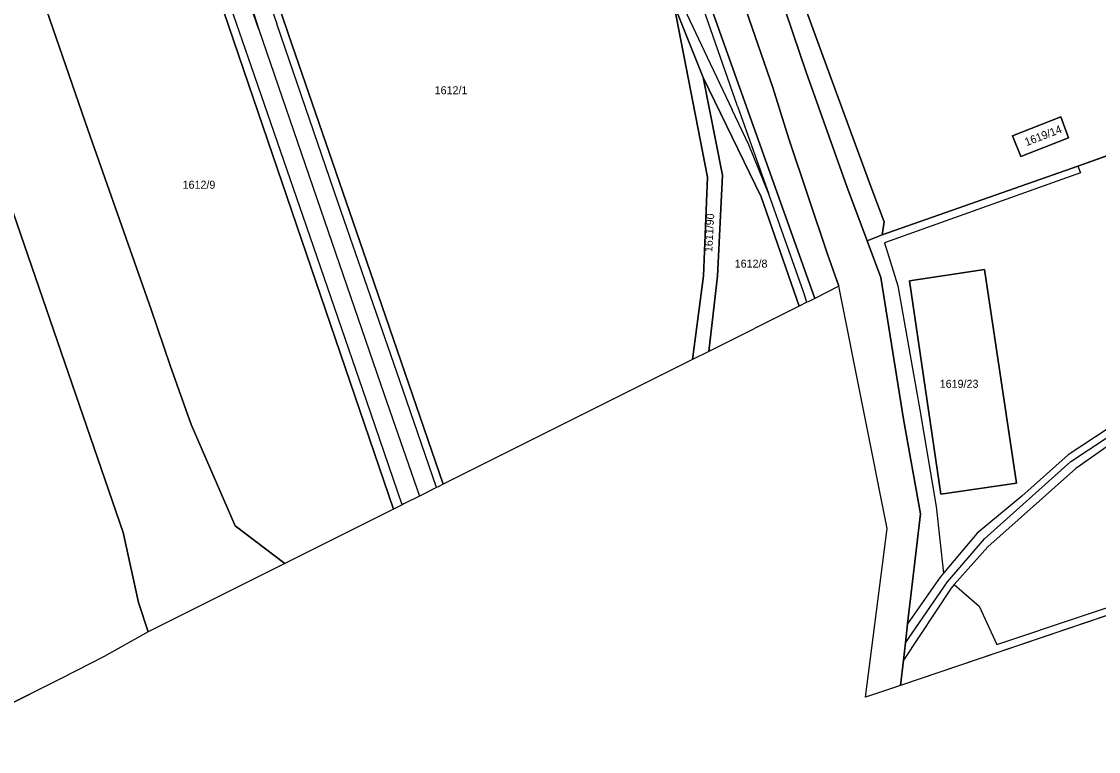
# Model space of a CAD drawing. Extents: x -263943 to -261149, y -1236934 to -1230686.
# Drawn here: x -262512.3 to -262243.2, y -1236841.3 to -1236658.9 of the extents above; entities that cross this region are included whole.
import ezdxf

# ---------------------------------------------------------------- set-up
doc = ezdxf.new("R2010")
doc.units = 0
for name, color, linetype in [('body_kn', 7, 'Continuous'), ('kladpar_druhypozemkov', 7, 'Continuous'), ('kladpar_hranice', 7, 'Continuous'), ('kladpar_parcelnecisla', 7, 'Continuous'), ('kladpar_plochy', 7, 'Continuous'), ('zappar_hrandruhpozemk', 7, 'Continuous'), ('zuob_linie', 7, 'Continuous'), ('zuob_plochy', 7, 'Continuous')]:
    doc.layers.add(name, color=color, linetype=linetype)

msp = doc.modelspace()

# ---------------------------------------------------------------- linework, layer by layer
at = {"layer": 'body_kn'}
for p, q in [((-262453.05, -1236660.92), (-262453.05, -1236660.92)), ((-262453.05, -1236660.92), (-262453.05, -1236660.92)), ((-262448.51, -1236659.55), (-262448.51, -1236659.55)), ((-262445.58, -1236662.23), (-262445.58, -1236662.23)), ((-262455.61, -1236668.07), (-262455.61, -1236668.07)), ((-262341.02, -1236667.83), (-262341.02, -1236667.83)), ((-262316.25, -1236671.62), (-262316.25, -1236671.62)), ((-262311.15, -1236670.01), (-262311.15, -1236670.01)), ((-262341.98, -1236672.96), (-262341.98, -1236672.96)), ((-262324.57, -1236675.43), (-262324.57, -1236675.43)), ((-262334.74, -1236681.03), (-262334.74, -1236681.03)), ((-262333.4, -1236680.13), (-262333.4, -1236680.13)), ((-262252.59, -1236682.78), (-262252.59, -1236682.78)), ((-262495.65, -1236686.15), (-262495.65, -1236686.15)), ((-262264.74, -1236687.51), (-262264.74, -1236687.51)), ((-262264.74, -1236687.51), (-262264.74, -1236687.51)), ((-262330.62, -1236689.79), (-262330.62, -1236689.79)), ((-262320.6, -1236688.24), (-262320.6, -1236688.24)), ((-262250.73, -1236688.03), (-262250.73, -1236688.03)), ((-262329.32, -1236692.8), (-262329.32, -1236692.8)), ((-262262.62, -1236692.69), (-262262.62, -1236692.69)), ((-262248.36, -1236695.07), (-262248.36, -1236695.07)), ((-262248.36, -1236695.07), (-262248.36, -1236695.07)), ((-262340.9, -1236697.81), (-262340.9, -1236697.81)), ((-262337.16, -1236697.3), (-262337.16, -1236697.3)), ((-262247.69, -1236696.77), (-262247.69, -1236696.77)), ((-262306.09, -1236700.2), (-262306.09, -1236700.2)), ((-262300.07, -1236700.2), (-262300.07, -1236700.2)), ((-262300.07, -1236700.2), (-262300.07, -1236700.2)), ((-262327.49, -1236702.73), (-262327.49, -1236702.73)), ((-262325.61, -1236702.1), (-262325.61, -1236702.1)), ((-262325.61, -1236702.1), (-262325.61, -1236702.1)), ((-262323.5, -1236701.72), (-262323.5, -1236701.72)), ((-262437.59, -1236705.85), (-262437.59, -1236705.85)), ((-262433.17, -1236704.22), (-262433.17, -1236704.22)), ((-262441.97, -1236707.65), (-262441.97, -1236707.65)), ((-262296.76, -1236709.02), (-262296.76, -1236709.02)), ((-262301.05, -1236713.72), (-262301.05, -1236713.72)), ((-262297.28, -1236712.24), (-262297.28, -1236712.24)), ((-262297.28, -1236712.24), (-262297.28, -1236712.24)), ((-262296.68, -1236714.28), (-262296.68, -1236714.28)), ((-262310.95, -1236717.07), (-262310.95, -1236717.07)), ((-262426.1, -1236718.72), (-262426.1, -1236718.72)), ((-262341.94, -1236722.48), (-262341.94, -1236722.48)), ((-262338.38, -1236722.57), (-262338.38, -1236722.57)), ((-262338.38, -1236722.57), (-262338.38, -1236722.57)), ((-262271.73, -1236720.91), (-262271.73, -1236720.91)), ((-262308.08, -1236725.11), (-262308.08, -1236725.11)), ((-262297.62, -1236722.93), (-262297.62, -1236722.93)), ((-262293.38, -1236724.96), (-262293.38, -1236724.96)), ((-262290.41, -1236723.78), (-262290.41, -1236723.78)), ((-262290.41, -1236723.78), (-262290.41, -1236723.78)), ((-262316.94, -1236726.53), (-262316.94, -1236726.53)), ((-262314.12, -1236728.13), (-262314.12, -1236728.13)), ((-262479.88, -1236730.93), (-262479.88, -1236730.93)), ((-262479.88, -1236730.93), (-262479.88, -1236730.93)), ((-262317.97, -1236730.06), (-262317.97, -1236730.06)), ((-262316.06, -1236729.1), (-262316.06, -1236729.1)), ((-262316.06, -1236729.1), (-262316.06, -1236729.1)), ((-262315.76, -1236728.95), (-262315.76, -1236728.95)), ((-262340.57, -1236741.36), (-262340.57, -1236741.36)), ((-262344.68, -1236743.42), (-262344.68, -1236743.42)), ((-262344.68, -1236743.42), (-262344.68, -1236743.42)), ((-262475.21, -1236744.92), (-262475.21, -1236744.92)), ((-262421.66, -1236752.13), (-262421.66, -1236752.13)), ((-262417.06, -1236750.87), (-262417.06, -1236750.87)), ((-262426.13, -1236753.65), (-262426.13, -1236753.65)), ((-262287.88, -1236755.99), (-262287.88, -1236755.99)), ((-262469.95, -1236759.68), (-262469.95, -1236759.68)), ((-262469.95, -1236759.68), (-262469.95, -1236759.68)), ((-262291.96, -1236758.28), (-262291.96, -1236758.28)), ((-262250.8, -1236767.21), (-262250.8, -1236767.21)), ((-262250.12, -1236768.9), (-262250.12, -1236768.9)), ((-262248.85, -1236770.6), (-262248.85, -1236770.6)), ((-262408.63, -1236775.4), (-262408.63, -1236775.4)), ((-262408.63, -1236775.4), (-262408.63, -1236775.4)), ((-262408.23, -1236775.21), (-262408.23, -1236775.21)), ((-262406.98, -1236774.58), (-262406.98, -1236774.58)), ((-262263.7, -1236774.32), (-262263.7, -1236774.32)), ((-262412.91, -1236777.55), (-262412.91, -1236777.55)), ((-262412.37, -1236777.28), (-262412.37, -1236777.28)), ((-262282.63, -1236777.02), (-262282.63, -1236777.02)), ((-262262.34, -1236777.54), (-262262.34, -1236777.54)), ((-262419.33, -1236780.76), (-262419.33, -1236780.76)), ((-262417.17, -1236779.68), (-262417.17, -1236779.68)), ((-262417.17, -1236779.68), (-262417.17, -1236779.68)), ((-262416.81, -1236779.5), (-262416.81, -1236779.5)), ((-262287.73, -1236781.93), (-262287.73, -1236781.93)), ((-262283.82, -1236780.16), (-262283.82, -1236780.16)), ((-262486.95, -1236786.65), (-262486.95, -1236786.65)), ((-262458.91, -1236784.95), (-262458.91, -1236784.95)), ((-262296.02, -1236785.64), (-262296.02, -1236785.64)), ((-262273.55, -1236786.77), (-262273.55, -1236786.77)), ((-262271.68, -1236788.22), (-262271.68, -1236788.22)), ((-262270.84, -1236790.17), (-262270.84, -1236790.17)), ((-262446.54, -1236794.37), (-262446.54, -1236794.37)), ((-262282.81, -1236797.79), (-262282.81, -1236797.79)), ((-262281.94, -1236796.75), (-262281.94, -1236796.75)), ((-262280.94, -1236798.98), (-262280.94, -1236798.98)), ((-262280.01, -1236800.5), (-262280.01, -1236800.5)), ((-262279.25, -1236799.64), (-262279.25, -1236799.64)), ((-262279.25, -1236799.64), (-262279.25, -1236799.64)), ((-262483.04, -1236804.12), (-262483.04, -1236804.12)), ((-262469.83, -1236806.02), (-262469.83, -1236806.02)), ((-262466.36, -1236804.28), (-262466.36, -1236804.28)), ((-262273.05, -1236805), (-262273.05, -1236805)), ((-262480.66, -1236811.44), (-262480.66, -1236811.44)), ((-262290.92, -1236809.43), (-262290.92, -1236809.43)), ((-262291.48, -1236814.22), (-262291.48, -1236814.22)), ((-262291.48, -1236814.22), (-262291.48, -1236814.22)), ((-262268.63, -1236814.58), (-262268.63, -1236814.58)), ((-262491.7, -1236817.62), (-262491.7, -1236817.62)), ((-262291.98, -1236818.56), (-262291.98, -1236818.56)), ((-262502.26, -1236823.02), (-262502.26, -1236823.02)), ((-262292.7, -1236824.82), (-262292.7, -1236824.82)), ((-262301.4, -1236827.77), (-262301.4, -1236827.77))]:
    msp.add_line(p, q, dxfattribs=at)
at = {"layer": 'kladpar_druhypozemkov'}
for p, q in [((-262405.11, -1236673.84), (-262405.11, -1236673.84)), ((-262257.96, -1236686.17), (-262257.96, -1236686.17)), ((-262467.63, -1236698.3), (-262467.63, -1236698.3)), ((-262340.09, -1236706.29), (-262340.09, -1236706.29)), ((-262329.96, -1236718.38), (-262329.96, -1236718.38)), ((-262278.16, -1236747.67), (-262278.16, -1236747.67))]:
    msp.add_line(p, q, dxfattribs=at)
at = {"layer": 'kladpar_hranice'}
msp.add_line((-262248.36, -1236695.07), (-262297.28, -1236712.24), dxfattribs=at)
for points in [[(-262307.25, -1236492.31), (-262314.74, -1236499.57), (-262346.84, -1236537.03), (-262357.1, -1236567.29), (-262355.27, -1236588.58), (-262331.26, -1236656.18), (-262324.57, -1236675.43), (-262320.6, -1236688.24), (-262310.95, -1236717.07), (-262308.08, -1236725.11), (-262314.12, -1236728.13), (-262323.5, -1236701.72), (-262349.05, -1236629.97), (-262361.9, -1236591.03), (-262370, -1236563.13), (-262375.9, -1236541.84), (-262376.03, -1236541.14), (-262371.14, -1236539.89), (-262339.65, -1236512.86), (-262343.54, -1236506.5), (-262328.69, -1236499.82), (-262307.25, -1236492.31)], [(-262479.88, -1236730.93), (-262475.21, -1236744.92), (-262469.95, -1236759.68), (-262458.91, -1236784.95), (-262446.54, -1236794.37), (-262466.36, -1236804.28), (-262469.83, -1236806.02), (-262480.66, -1236811.44), (-262483.04, -1236804.12), (-262486.95, -1236786.65), (-262523.57, -1236680.3), (-262539.77, -1236633.03), (-262555.72, -1236586.53), (-262571.74, -1236539.97), (-262577.19, -1236524.13), (-262571.34, -1236520.99), (-262567.72, -1236519.05), (-262556.06, -1236512.78), (-262522.82, -1236607.43), (-262510.86, -1236641.99), (-262495.65, -1236686.15), (-262479.88, -1236730.93)], [(-262300.07, -1236700.2), (-262296.76, -1236709.02), (-262297.28, -1236712.24), (-262301.05, -1236713.72), (-262306.09, -1236700.2), (-262316.25, -1236671.62), (-262323.02, -1236651.61), (-262333.33, -1236623.45), (-262344.15, -1236593.68), (-262347.77, -1236574.85), (-262339.55, -1236544.66), (-262323.54, -1236524.07), (-262334.72, -1236546.45), (-262341.38, -1236564.93), (-262342.42, -1236575.19), (-262342.39, -1236575.65), (-262341.1, -1236593.68), (-262332.22, -1236618.36), (-262329, -1236621.16), (-262327.12, -1236626.3), (-262322.86, -1236637.95), (-262318.43, -1236650.08), (-262311.15, -1236670.01), (-262300.07, -1236700.2)], [(-262426.41, -1236568.94), (-262408.21, -1236557.67), (-262395.88, -1236550.39), (-262387.46, -1236545.56), (-262370.9, -1236594.25), (-262360.34, -1236625.47), (-262353.07, -1236647.77), (-262349.34, -1236654.64), (-262340.9, -1236697.81), (-262341.94, -1236722.48), (-262344.68, -1236743.42), (-262406.98, -1236774.58), (-262426.1, -1236718.72), (-262445.58, -1236662.23), (-262460.81, -1236617.02), (-262415.17, -1236601.27), (-262416.35, -1236597.96), (-262421.51, -1236583.28)], [(-262297.28, -1236712.24), (-262296.76, -1236709.02), (-262300.07, -1236700.2), (-262311.15, -1236670.01), (-262318.43, -1236650.08), (-262322.86, -1236637.95), (-262297.17, -1236629.58), (-262291.48, -1236627.47), (-262292.92, -1236623.06), (-262295.51, -1236615.45), (-262252.46, -1236600.65), (-262239.64, -1236637.61), (-262222.87, -1236685.93), (-262248.36, -1236695.07)], [(-262460.81, -1236617.02), (-262445.58, -1236662.23), (-262426.1, -1236718.72), (-262406.98, -1236774.58), (-262408.23, -1236775.21), (-262408.63, -1236775.4), (-262412.37, -1236777.28), (-262412.91, -1236777.55), (-262416.81, -1236779.5), (-262417.17, -1236779.68), (-262419.33, -1236780.76), (-262472.55, -1236624.74)], [(-262469.95, -1236759.68), (-262475.21, -1236744.92), (-262479.88, -1236730.93), (-262495.65, -1236686.15), (-262510.86, -1236641.99), (-262472.55, -1236624.74), (-262419.33, -1236780.76), (-262446.54, -1236794.37), (-262458.91, -1236784.95), (-262469.95, -1236759.68)], [(-262349.05, -1236629.97), (-262323.5, -1236701.72), (-262314.12, -1236728.13), (-262315.76, -1236728.95), (-262316.06, -1236729.1), (-262317.97, -1236730.06), (-262327.49, -1236702.73), (-262341.98, -1236672.96), (-262349.34, -1236654.64)], [(-262539.77, -1236633.03), (-262523.57, -1236680.3), (-262486.95, -1236786.65), (-262483.04, -1236804.12), (-262480.66, -1236811.44), (-262491.7, -1236817.62), (-262502.26, -1236823.02), (-262536.39, -1236840.11), (-262644.75, -1236894.36), (-262707.7, -1236925.88), (-262715.3, -1236930.04), (-262739.04, -1236788.7)], [(-262203.07, -1236794.45), (-262292.7, -1236824.82), (-262291.98, -1236818.56), (-262291.48, -1236814.22), (-262290.92, -1236809.43), (-262287.73, -1236781.93), (-262291.96, -1236758.28), (-262297.62, -1236722.93), (-262301.05, -1236713.72), (-262297.28, -1236712.24), (-262248.36, -1236695.07), (-262222.87, -1236685.93), (-262216.94, -1236683.81), (-262187.18, -1236673.14), (-262142.65, -1236657.44), (-262121.6, -1236649.98)], [(-262323.02, -1236651.61), (-262316.25, -1236671.62), (-262306.09, -1236700.2), (-262301.05, -1236713.72), (-262297.62, -1236722.93), (-262291.96, -1236758.28), (-262287.73, -1236781.93), (-262290.92, -1236809.43), (-262291.48, -1236814.22), (-262291.98, -1236818.56), (-262292.7, -1236824.82), (-262301.4, -1236827.77), (-262296.02, -1236785.64), (-262308.08, -1236725.11), (-262310.95, -1236717.07), (-262320.6, -1236688.24), (-262324.57, -1236675.43), (-262331.26, -1236656.18)], [(-262344.68, -1236743.42), (-262341.94, -1236722.48), (-262340.9, -1236697.81), (-262349.34, -1236654.64), (-262341.98, -1236672.96), (-262337.16, -1236697.3), (-262338.38, -1236722.57), (-262340.57, -1236741.36), (-262344.68, -1236743.42)], [(-262338.38, -1236722.57), (-262337.16, -1236697.3), (-262341.98, -1236672.96), (-262327.49, -1236702.73), (-262317.97, -1236730.06), (-262340.57, -1236741.36), (-262338.38, -1236722.57)], [(-262264.74, -1236687.51), (-262252.59, -1236682.78), (-262250.73, -1236688.03), (-262262.62, -1236692.69), (-262264.74, -1236687.51)], [(-262250.73, -1236688.03), (-262252.59, -1236682.78), (-262264.74, -1236687.51), (-262262.62, -1236692.69), (-262250.73, -1236688.03)], [(-262290.41, -1236723.78), (-262271.73, -1236720.91), (-262263.7, -1236774.32), (-262282.63, -1236777.02), (-262290.41, -1236723.78)], [(-262282.63, -1236777.02), (-262263.7, -1236774.32), (-262271.73, -1236720.91), (-262290.41, -1236723.78), (-262282.63, -1236777.02)]]:
    msp.add_lwpolyline(points, dxfattribs=at)
at = {"layer": 'kladpar_plochy'}
for p, q in [((-262445.58, -1236662.23), (-262460.81, -1236617.02)), ((-262349.05, -1236629.97), (-262323.5, -1236701.72)), ((-262311.15, -1236670.01), (-262318.43, -1236650.08)), ((-262349.34, -1236654.64), (-262340.9, -1236697.81)), ((-262341.98, -1236672.96), (-262349.34, -1236654.64)), ((-262426.1, -1236718.72), (-262445.58, -1236662.23)), ((-262300.07, -1236700.2), (-262311.15, -1236670.01)), ((-262327.49, -1236702.73), (-262341.98, -1236672.96)), ((-262523.57, -1236680.3), (-262486.95, -1236786.65)), ((-262252.59, -1236682.78), (-262264.74, -1236687.51)), ((-262250.73, -1236688.03), (-262252.59, -1236682.78)), ((-262264.74, -1236687.51), (-262262.62, -1236692.69)), ((-262248.36, -1236695.07), (-262222.87, -1236685.93)), ((-262222.87, -1236685.93), (-262248.36, -1236695.07)), ((-262262.62, -1236692.69), (-262250.73, -1236688.03)), ((-262297.28, -1236712.24), (-262248.36, -1236695.07)), ((-262248.36, -1236695.07), (-262297.28, -1236712.24)), ((-262340.9, -1236697.81), (-262341.94, -1236722.48)), ((-262296.76, -1236709.02), (-262300.07, -1236700.2)), ((-262317.97, -1236730.06), (-262327.49, -1236702.73)), ((-262323.5, -1236701.72), (-262314.12, -1236728.13)), ((-262297.28, -1236712.24), (-262296.76, -1236709.02)), ((-262301.05, -1236713.72), (-262297.28, -1236712.24)), ((-262297.62, -1236722.93), (-262301.05, -1236713.72)), ((-262406.98, -1236774.58), (-262426.1, -1236718.72)), ((-262341.94, -1236722.48), (-262344.68, -1236743.42)), ((-262271.73, -1236720.91), (-262290.41, -1236723.78)), ((-262263.7, -1236774.32), (-262271.73, -1236720.91)), ((-262291.96, -1236758.28), (-262297.62, -1236722.93)), ((-262290.41, -1236723.78), (-262282.63, -1236777.02)), ((-262314.12, -1236728.13), (-262315.76, -1236728.95)), ((-262316.06, -1236729.1), (-262317.97, -1236730.06)), ((-262315.76, -1236728.95), (-262316.06, -1236729.1)), ((-262344.68, -1236743.42), (-262406.98, -1236774.58)), ((-262287.73, -1236781.93), (-262291.96, -1236758.28)), ((-262282.63, -1236777.02), (-262263.7, -1236774.32)), ((-262290.92, -1236809.43), (-262287.73, -1236781.93)), ((-262486.95, -1236786.65), (-262483.04, -1236804.12)), ((-262203.07, -1236794.45), (-262292.7, -1236824.82)), ((-262483.04, -1236804.12), (-262480.66, -1236811.44)), ((-262480.66, -1236811.44), (-262491.7, -1236817.62)), ((-262291.48, -1236814.22), (-262290.92, -1236809.43)), ((-262291.98, -1236818.56), (-262291.48, -1236814.22)), ((-262491.7, -1236817.62), (-262502.26, -1236823.02)), ((-262292.7, -1236824.82), (-262291.98, -1236818.56)), ((-262502.26, -1236823.02), (-262536.39, -1236840.11))]:
    msp.add_line(p, q, dxfattribs=at)
for points in [[(-262307.25, -1236492.31), (-262314.74, -1236499.57), (-262346.84, -1236537.03), (-262357.1, -1236567.29), (-262355.27, -1236588.58), (-262331.26, -1236656.18), (-262324.57, -1236675.43), (-262320.6, -1236688.24), (-262310.95, -1236717.07), (-262308.08, -1236725.11), (-262314.12, -1236728.13), (-262323.5, -1236701.72), (-262349.05, -1236629.97), (-262361.9, -1236591.03), (-262370, -1236563.13), (-262375.9, -1236541.84), (-262376.03, -1236541.14), (-262371.14, -1236539.89), (-262339.65, -1236512.86), (-262343.54, -1236506.5), (-262328.69, -1236499.82)], [(-262479.88, -1236730.93), (-262475.21, -1236744.92), (-262469.95, -1236759.68), (-262458.91, -1236784.95), (-262446.54, -1236794.37), (-262466.36, -1236804.28), (-262469.83, -1236806.02), (-262480.66, -1236811.44), (-262483.04, -1236804.12), (-262486.95, -1236786.65), (-262523.57, -1236680.3), (-262539.77, -1236633.03), (-262555.72, -1236586.53), (-262571.74, -1236539.97), (-262577.19, -1236524.13), (-262571.34, -1236520.99), (-262567.72, -1236519.05), (-262556.06, -1236512.78), (-262522.82, -1236607.43), (-262510.86, -1236641.99), (-262495.65, -1236686.15)], [(-262300.07, -1236700.2), (-262296.76, -1236709.02), (-262297.28, -1236712.24), (-262301.05, -1236713.72), (-262306.09, -1236700.2), (-262316.25, -1236671.62), (-262323.02, -1236651.61), (-262333.33, -1236623.45), (-262344.15, -1236593.68), (-262347.77, -1236574.85), (-262339.55, -1236544.66), (-262323.54, -1236524.07), (-262334.72, -1236546.45), (-262341.38, -1236564.93), (-262342.42, -1236575.19), (-262342.39, -1236575.65), (-262341.1, -1236593.68), (-262332.22, -1236618.36), (-262329, -1236621.16), (-262327.12, -1236626.3), (-262322.86, -1236637.95), (-262318.43, -1236650.08), (-262311.15, -1236670.01)], [(-262469.95, -1236759.68), (-262475.21, -1236744.92), (-262479.88, -1236730.93), (-262495.65, -1236686.15), (-262510.86, -1236641.99), (-262472.55, -1236624.74), (-262419.33, -1236780.76), (-262446.54, -1236794.37), (-262458.91, -1236784.95)], [(-262344.68, -1236743.42), (-262341.94, -1236722.48), (-262340.9, -1236697.81), (-262349.34, -1236654.64), (-262341.98, -1236672.96), (-262337.16, -1236697.3), (-262338.38, -1236722.57), (-262340.57, -1236741.36)], [(-262338.38, -1236722.57), (-262337.16, -1236697.3), (-262341.98, -1236672.96), (-262327.49, -1236702.73), (-262317.97, -1236730.06), (-262340.57, -1236741.36)], [(-262264.74, -1236687.51), (-262252.59, -1236682.78), (-262250.73, -1236688.03), (-262262.62, -1236692.69)], [(-262290.41, -1236723.78), (-262271.73, -1236720.91), (-262263.7, -1236774.32), (-262282.63, -1236777.02)]]:
    msp.add_lwpolyline(points, close=True, dxfattribs=at)
for points in [[(-262460.81, -1236617.02), (-262445.58, -1236662.23), (-262426.1, -1236718.72), (-262406.98, -1236774.58), (-262408.23, -1236775.21), (-262408.63, -1236775.4), (-262412.37, -1236777.28), (-262412.91, -1236777.55), (-262416.81, -1236779.5), (-262417.17, -1236779.68), (-262419.33, -1236780.76), (-262472.55, -1236624.74)], [(-262323.02, -1236651.61), (-262316.25, -1236671.62), (-262306.09, -1236700.2), (-262301.05, -1236713.72), (-262297.62, -1236722.93), (-262291.96, -1236758.28), (-262287.73, -1236781.93), (-262290.92, -1236809.43), (-262291.48, -1236814.22), (-262291.98, -1236818.56), (-262292.7, -1236824.82), (-262301.4, -1236827.77), (-262296.02, -1236785.64), (-262308.08, -1236725.11), (-262310.95, -1236717.07), (-262320.6, -1236688.24), (-262324.57, -1236675.43), (-262331.26, -1236656.18)]]:
    msp.add_lwpolyline(points, dxfattribs=at)
at = {"layer": 'zappar_hrandruhpozemk'}
for p, q in [((-262455.61, -1236668.07), (-262467.35, -1236633.94)), ((-262453.05, -1236660.92), (-262437.59, -1236705.85)), ((-262433.17, -1236704.22), (-262448.51, -1236659.55)), ((-262441.97, -1236707.65), (-262455.61, -1236668.07)), ((-262333.4, -1236680.13), (-262325.61, -1236702.1)), ((-262316.94, -1236726.53), (-262325.61, -1236702.1)), ((-262437.59, -1236705.85), (-262421.66, -1236752.13)), ((-262417.06, -1236750.87), (-262433.17, -1236704.22)), ((-262293.38, -1236724.96), (-262287.88, -1236755.99)), ((-262316.06, -1236729.1), (-262316.94, -1236726.53)), ((-262421.66, -1236752.13), (-262412.91, -1236777.55)), ((-262408.63, -1236775.4), (-262417.06, -1236750.87)), ((-262234.67, -1236756.54), (-262250.8, -1236767.21)), ((-262250.12, -1236768.9), (-262235.01, -1236758.83)), ((-262233.31, -1236759.67), (-262248.85, -1236770.6)), ((-262279.25, -1236799.64), (-262273.05, -1236805))]:
    msp.add_line(p, q, dxfattribs=at)
for points in [[(-262333.4, -1236680.13), (-262342.59, -1236653.88), (-262355.47, -1236616.94), (-262366.33, -1236582.65)], [(-262461.36, -1236627.35), (-262463.07, -1236619.63), (-262464.61, -1236613.79), (-262467.49, -1236604.45), (-262458.5, -1236630.6), (-262448.51, -1236659.55)], [(-262358.54, -1236624.91), (-262352.59, -1236642.15), (-262348.89, -1236651.03), (-262341.02, -1236667.83), (-262334.74, -1236681.03)], [(-262455.65, -1236652.56), (-262453.05, -1236660.92), (-262457.78, -1236647.19)], [(-262325.61, -1236702.1), (-262329.32, -1236692.8), (-262330.62, -1236689.79), (-262334.74, -1236681.03)], [(-262248.36, -1236695.07), (-262247.69, -1236696.77), (-262296.68, -1236714.28), (-262293.38, -1236724.96)], [(-262417.17, -1236779.68), (-262426.13, -1236753.65), (-262441.97, -1236707.65)], [(-262287.88, -1236755.99), (-262283.82, -1236780.16), (-262281.94, -1236796.75)], [(-262250.8, -1236767.21), (-262262.34, -1236777.54), (-262273.55, -1236786.77), (-262281.94, -1236796.75), (-262282.81, -1236797.79), (-262290.92, -1236809.43)], [(-262273.05, -1236805), (-262268.63, -1236814.58), (-262203.45, -1236792.75), (-262127.52, -1236767.4)], [(-262248.85, -1236770.6), (-262270.84, -1236790.17), (-262279.25, -1236799.64), (-262280.01, -1236800.5), (-262291.98, -1236818.56)], [(-262291.48, -1236814.22), (-262280.94, -1236798.98), (-262271.68, -1236788.22), (-262250.12, -1236768.9)]]:
    msp.add_lwpolyline(points, dxfattribs=at)
at = {"layer": 'zuob_linie'}
for points in [[(-262510.86, -1236641.99), (-262495.65, -1236686.15), (-262479.88, -1236730.93), (-262475.21, -1236744.92), (-262469.95, -1236759.68), (-262458.91, -1236784.95), (-262446.54, -1236794.37), (-262466.36, -1236804.28), (-262469.83, -1236806.02), (-262480.66, -1236811.44), (-262491.7, -1236817.62), (-262502.26, -1236823.02), (-262536.39, -1236840.11), (-262644.75, -1236894.36), (-262707.7, -1236925.88), (-262715.3, -1236930.04), (-262720.12, -1236932.36), (-262722.1, -1236933.32), (-262727.96, -1236933.52), (-262731.32, -1236933.64), (-262732.61, -1236933.69), (-262752.6, -1236934.38), (-262752.76, -1236923.06), (-262818.22, -1236512.56)], [(-262203.07, -1236794.45), (-262292.7, -1236824.82), (-262301.4, -1236827.77), (-262296.02, -1236785.64), (-262308.08, -1236725.11), (-262314.12, -1236728.13), (-262315.76, -1236728.95), (-262316.06, -1236729.1), (-262317.97, -1236730.06), (-262340.57, -1236741.36), (-262344.68, -1236743.42), (-262406.98, -1236774.58), (-262408.23, -1236775.21), (-262408.63, -1236775.4), (-262412.37, -1236777.28), (-262412.91, -1236777.55), (-262416.81, -1236779.5), (-262417.17, -1236779.68), (-262419.33, -1236780.76), (-262446.54, -1236794.37), (-262458.91, -1236784.95), (-262469.95, -1236759.68), (-262475.21, -1236744.92), (-262479.88, -1236730.93), (-262495.65, -1236686.15), (-262510.86, -1236641.99)]]:
    msp.add_lwpolyline(points, dxfattribs=at)
at = {"layer": 'zuob_plochy'}
for points in [[(-262510.86, -1236641.99), (-262495.65, -1236686.15), (-262479.88, -1236730.93), (-262475.21, -1236744.92), (-262469.95, -1236759.68), (-262458.91, -1236784.95), (-262446.54, -1236794.37), (-262466.36, -1236804.28), (-262469.83, -1236806.02), (-262480.66, -1236811.44), (-262491.7, -1236817.62), (-262502.26, -1236823.02), (-262536.39, -1236840.11), (-262644.75, -1236894.36), (-262707.7, -1236925.88), (-262715.3, -1236930.04), (-262720.12, -1236932.36), (-262722.1, -1236933.32), (-262727.96, -1236933.52), (-262731.32, -1236933.64), (-262732.61, -1236933.69), (-262752.6, -1236934.38), (-262752.76, -1236923.06), (-262818.22, -1236512.56)], [(-262203.07, -1236794.45), (-262292.7, -1236824.82), (-262301.4, -1236827.77), (-262296.02, -1236785.64), (-262308.08, -1236725.11), (-262314.12, -1236728.13), (-262315.76, -1236728.95), (-262316.06, -1236729.1), (-262317.97, -1236730.06), (-262340.57, -1236741.36), (-262344.68, -1236743.42), (-262406.98, -1236774.58), (-262408.23, -1236775.21), (-262408.63, -1236775.4), (-262412.37, -1236777.28), (-262412.91, -1236777.55), (-262416.81, -1236779.5), (-262417.17, -1236779.68), (-262419.33, -1236780.76), (-262446.54, -1236794.37), (-262458.91, -1236784.95), (-262469.95, -1236759.68), (-262475.21, -1236744.92), (-262479.88, -1236730.93), (-262495.65, -1236686.15), (-262510.86, -1236641.99)]]:
    msp.add_lwpolyline(points, dxfattribs=at)

# ---------------------------------------------------------------- texts
at = {"layer": 'kladpar_parcelnecisla'}
for s, p in [('1612/1', (-262409.09, -1236677.12)), ('1612/9', (-262472.06, -1236700.73)), ('1612/8', (-262334.12, -1236720.45)), ('1619/23', (-262282.89, -1236750.47))]:
    msp.add_text(s, height=2, dxfattribs=at).set_placement(p)
for s, rotation, p in [('1619/14', 21, (-262261.21, -1236690.1)), ('1611/90', 87, (-262339.72, -1236716.61))]:
    msp.add_text(s, height=2, rotation=rotation, dxfattribs=at).set_placement(p)

doc.saveas('drawing.dxf')
